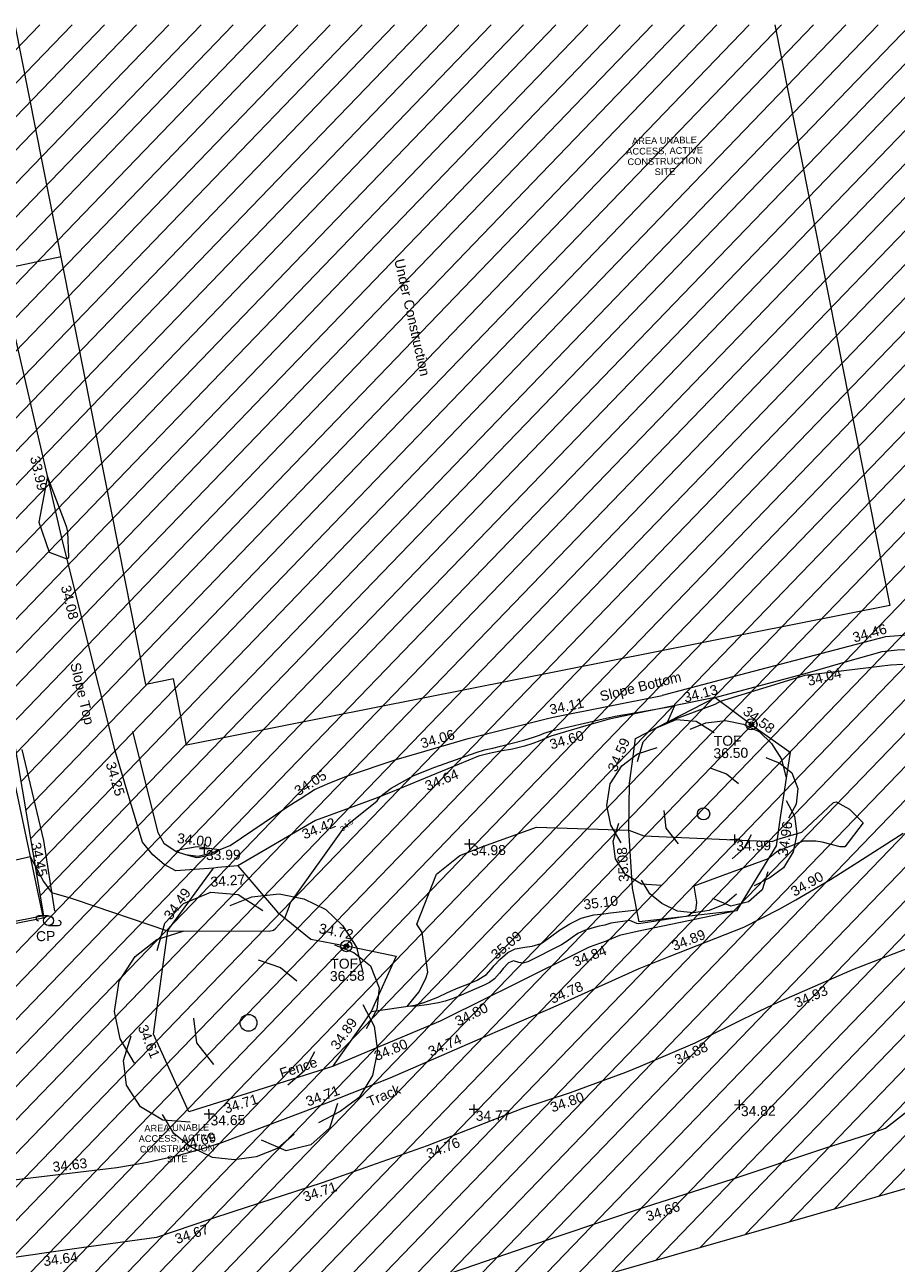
# Model space of a CAD drawing. Header units: millimetres. Extents: x -287732 to 520720, y -88450 to 287754.
# Tile 377 of 383: x 356942 to 389799, y 235349 to 282016. Entities that reach past the tile are written whole.
import ezdxf

# ---------------------------------------------------------------- set-up
doc = ezdxf.new("R2010")
doc.units = ezdxf.units.MM
doc.linetypes.add('IMPORT-HIDDEN2 _3_', pattern=[4762.5, 3175, -1587.5])
doc.linetypes.add('IMPORT-UG_ELEC_STREET LIGHTING_QLB2 _2_', pattern=[2700, 1500, -300.0000000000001, 0, -250, 150, -300.0000000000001, 0, -200])
for name, color, linetype, lineweight, true_color in [('00__TOPO__TOP_OF_FENCE_SYMBOL', 7, 'Continuous', 9, 0x666666), ('00_TOPO_FENCE', 7, 'Continuous', 9, 0x3f7f4f), ('00_TOPO_FURN_POLE_CAMERA', 7, 'Continuous', 9, 0x666666), ('00_TOPO_TREE', 7, 'Continuous', 9, 0x666666), ('00_UAV_FENCE', 7, 'Continuous', 9, 0x264c2f), ('00_UAV_FORM_LINES', 7, 'Continuous', 9, 0x666666), ('00_UAV_FURN_POLE_CAMERA', 7, 'Continuous', 9, 0x5200a5), ('00_UAV_LEVEL_SPOT', 7, 'Continuous', 9, 0x666666), ('00_UAV_SLOPE_BOTTOM', 30, 'Continuous', 9, 0xff7f00), ('00_UAV_SLOPE_TOP', 40, 'Continuous', 9, 0xffbf00), ('00_UAV_TOP_OF_FENCE', 6, 'Continuous', 9, 0xff00ff), ('00_UAV_TRACK', 7, 'Continuous', 9, 0x666666), ('01_DTM_CONTOUR_MJR', 7, 'Continuous', 9, 0x7f3f00), ('01_DTM_CONTOUR_MNR', 7, 'Continuous', 9, 0xa5a552), ('01_DTM_CONTOUR_MNR_LABELS', 7, 'Continuous', 9, 0xa5a552), ('12333-PUM-2D-U-0001-C01 - Rev2_REVIT IMPORT_dwg', 7, 'Continuous', 9, 0x767676), ('PUM-CHAMBER EXTENTS', 6, 'IMPORT-HIDDEN2 _3_', 9, 0xff00ff), ('PUM-UNABLE TO SURVEY', 190, 'Continuous', 9, 0x7f00ff)]:
    doc.layers.add(name, color=color, linetype=linetype, lineweight=lineweight, true_color=true_color)
doc.layers.add('00_UAV_BUILDING_UNDER_CONSTRUCTION', color=7, linetype='Continuous', lineweight=9)
doc.styles.add('Arial_1', font='arial.ttf', dxfattribs={"height": 250})
doc.styles.add('Swis721 Lt BT_1', font='swissl.ttf', dxfattribs={"height": 200})
doc.styles.add('Swis721 Lt BT_2', font='swissl.ttf', dxfattribs={"height": 375})

# ---------------------------------------------------------------- blocks, each defined once
blk = doc.blocks.new('12333-PUM-2D-U-0001-C01 - Rev2_REVIT IMPORT_dwg_CONIFEROUS_TREE-2077251-Site Location Plan Proposed')
at = {"layer": '00_TOPO_TREE', "color": 254, "true_color": 0xcccccc, "flags": 128}
for points in [[(-1889.403682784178, 1545.875740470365), (-1717.639711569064, 2118.422311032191), (-1316.857112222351, 2519.204910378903), (-744.3105416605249, 2748.223538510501), (-171.763971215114, 2690.968881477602), (343.5279423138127, 2347.440939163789)], [(-343.5279423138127, 2461.950253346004), (114.5093140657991, 2633.714224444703), (687.0558846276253, 2690.968881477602), (1202.347798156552, 2576.459567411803), (1660.385054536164, 2347.440939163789), (2003.912996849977, 2003.912996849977), (2290.18628213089, 1545.875740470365), (2404.695596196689, 1030.583826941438)], [(-2404.695596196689, -801.5651986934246), (-2690.968881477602, -286.2732852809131), (-2805.478195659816, 286.2732852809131), (-2690.968881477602, 916.0745128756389), (-2347.440939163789, 1431.36642628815), (-1889.403682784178, 1774.894368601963), (-1316.857112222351, 1946.658339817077)], [(1832.149025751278, 1603.130397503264), (2232.93162509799, 1431.36642628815), (2576.459567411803, 1145.093141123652), (2748.223538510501, 687.0558846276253), (2690.968881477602, 229.0186282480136), (2461.950253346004, -171.763971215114)], [(229.0186282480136, 1316.857112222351), (687.0558846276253, 1145.093141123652), (1030.583826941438, 858.8198558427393)], [(2404.695596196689, 343.5279423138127), (2633.714224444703, -114.5093140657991), (2690.968881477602, -629.8012275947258), (2576.459567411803, -1145.093141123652), (2290.18628213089, -1603.130397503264), (1889.403682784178, -1889.403682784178), (1431.36642628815, -2118.422311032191)], [(-744.3105416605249, -858.8198558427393), (-1087.838483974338, -400.7825993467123), (-1145.093141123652, 114.5093140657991)], [(-1259.602455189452, -2061.167653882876), (-1832.149025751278, -2003.912996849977), (-2290.18628213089, -1717.639711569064), (-2576.459567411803, -1259.602455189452), (-2633.714224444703, -744.3105416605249), (-2461.950253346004, -229.0186282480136)], [(1374.111769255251, -629.8012275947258), (1145.093141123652, -1030.583826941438), (801.5651986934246, -1316.857112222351)], [(1832.149025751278, -1717.639711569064), (1660.385054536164, -2232.93162509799), (1259.602455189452, -2576.459567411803), (744.3105416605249, -2690.968881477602), (229.0186282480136, -2461.950253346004)], [(916.0745128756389, -2347.440939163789), (572.5465705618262, -2633.714224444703), (114.5093140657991, -2805.478195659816), (-343.5279423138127, -2862.732852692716), (-801.5651986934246, -2805.478195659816), (-1259.602455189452, -2576.459567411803), (-1603.130397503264, -2290.18628213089), (-1832.149025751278, -1889.403682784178)]]:
    blk.add_lwpolyline(points, dxfattribs=at)
at = {"layer": '00_TOPO_TREE', "color": 254, "true_color": 0xcccccc}
blk.add_circle((0, 0), 176.6246020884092, dxfattribs=at)
blk = doc.blocks.new('12333-PUM-2D-U-0001-C01 - Rev2_REVIT IMPORT_dwg_MSL_cctvPole_SYM-2077583-Site Location Plan Proposed')
at = {"layer": '00_TOPO_FURN_POLE_CAMERA', "color": 254, "true_color": 0xcccccc}
for p, q in [((0, 500.1082586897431), (-1000.216517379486, 500.1082586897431)), ((0, -500.1082586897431), (1000.21651737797, -500.1082586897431))]:
    blk.add_line(p, q, dxfattribs=at)
blk.add_circle((0, 0), 500.1082586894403, dxfattribs=at)
for centre, radius, start, end in [((-1000.216517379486, 250.0541293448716), 250.0541293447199, 89.99999999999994, 269.9999999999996), ((1000.21651737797, -250.0541293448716), 250.0541293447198, 269.9999999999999, 89.99999999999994)]:
    blk.add_arc(centre, radius, start, end, dxfattribs=at)
blk = doc.blocks.new('12333-PUM-2D-U-0001-C01 - Rev2_REVIT IMPORT_dwg_MSL_Node_LineworkTOF-2077248-Site Location Plan Proposed')
at = {"layer": '00__TOPO__TOP_OF_FENCE_SYMBOL', "color": 254, "true_color": 0xcccccc, "flags": 128}
for points in [[(165.3591892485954, 165.3591892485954), (0, 0), (-165.3591892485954, 165.3591892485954)], [(165.3591892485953, -165.3591892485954), (0, 0), (-165.3591892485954, -165.3591892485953)]]:
    blk.add_lwpolyline(points, dxfattribs=at)
at = {"layer": '00__TOPO__TOP_OF_FENCE_SYMBOL', "color": 254, "true_color": 0xcccccc}
for radius in [562.5594001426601, 233.853208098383]:
    blk.add_circle((0, 0), radius, dxfattribs=at)
blk = doc.blocks.new('12333-PUM-2D-U-0001-C01 - Rev2_REVIT IMPORT_dwg_UAV-2077255-Site Location Plan Proposed')
at = {"layer": '00_UAV_LEVEL_SPOT', "color": 254, "true_color": 0xcccccc, "flags": 128}
for points in [[(0, -500.0000000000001), (0, 0), (-500.0000000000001, 0)], [(500.0000000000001, 0), (0, 0), (0, 500.0000000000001)]]:
    blk.add_lwpolyline(points, dxfattribs=at)
blk = doc.blocks.new('12333-PUM-2D-U-0001-C01 - Rev2_REVIT IMPORT_dwg_MGS62954_T2_Galway_ITM_3d_Rev1-2077680-Site Location Plan Proposed')
at = {"layer": '00_TOPO_FENCE', "color": 254, "true_color": 0xcccccc, "flags": 128}
blk.add_lwpolyline([(534260315.45191, 725777925.5382607), (534263371.8823286, 725778877.5630773), (534266101.5531028, 725779715.6278694), (534268210.3965186, 725780397.2926203), (534271122.7142047, 725781339.5459033), (534273788.3399823, 725782165.578988), (534276798.8207607, 725783169.6572479), (534279514.0080751, 725784024.3359522), (534283074.164738, 725785174.5487269), (534286393.9137111, 725786227.1373384), (534289679.3449411, 725787210.3340458), (534293186.4064785, 725788311.2035806), (534294816.219094, 725788807.2742302), (534295495.1616126, 725789034.2959155), (534295830.8497308, 725789291.8642383), (534297217.8645351, 725790329.9378955), (534297832.2971241, 725791200.6617758), (534298876.846711, 725792709.6810789), (534299908.2229397, 725794197.8288555), (534300279.2705071, 725794700.0248502), (534301684.4236245, 725794963.8720913)], dxfattribs=at)
at = {"layer": '00_UAV_BUILDING_UNDER_CONSTRUCTION', "color": 254, "true_color": 0xcccccc, "flags": 128}
blk.add_lwpolyline([(534292043.0622367, 725830672.463737), (534295998.6740963, 725808714.3657684), (534269394.7074885, 725803921.8301865), (534268943.9164782, 725806424.2276704), (534267900.4135952, 725806236.2472548), (534263408.3448763, 725831172.2845877)], dxfattribs=at)
at = {"layer": '00_UAV_FENCE', "color": 254, "true_color": 0xcccccc, "flags": 128}
for points in [[(534244709.7856248, 725831498.6691536), (534244973.6655179, 725830132.9749702), (534245179.7750002, 725829066.2680001), (534245903.7432877, 725825221.3338859), (534246086.7750002, 725824249.2680002), (534246776.7054647, 725820299.0620122), (534247406.5835001, 725816692.6870002), (534248723.6484554, 725816930.429318), (534252198.5835002, 725817557.6870003), (534253641.6945826, 725817830.206652), (534258554.8414675, 725818758.0140083), (534259744.5835001, 725818982.6870002), (534260478.904033, 725815265.3136803), (534261220.5835001, 725811510.687), (534261433.4500644, 725810357.3718083), (534262340.9640175, 725805440.4435323), (534262452.5835001, 725804835.6870003), (534263288.5879979, 725800537.9091487), (534263879.5835001, 725797499.6870003), (534262010.4292553, 725797158.6120657), (534259177.5835001, 725796641.6870002)], [(534271253.7320001, 725799333.0710002), (534272717.7320001, 725797566.0710002), (534273954.732, 725796530.0710001), (534274999.7890692, 725796311.8287985), (534275539.732, 725796199.0710002), (534277159.732, 725795829.0710001), (534276183.0725, 725793763.2185), (534275889.7675157, 725793362.2048627), (534274688.0724999, 725791719.2185001), (534271849.5750013, 725790874.5580412), (534269238.5810001, 725790097.5964999), (534268336.7126679, 725792185.4640967), (534267962.581, 725793051.5965002), (534268562.5810001, 725796936.5965002), (534268637.0263307, 725797035.2853026), (534270324.3750001, 725799272.1270001)]]:
    blk.add_lwpolyline(points, dxfattribs=at)
blk.add_lwpolyline([(534290018.7320002, 725797310.071), (534286336.0725001, 725796962.2185), (534286115.0725001, 725798238.2185001), (534286114.8610072, 725798242.7111832), (534286012.0725, 725800426.2185003), (534286066.0725, 725802194.2185001), (534286219.4088728, 725803195.6595387), (534286324.0725002, 725803879.2185), (534289355.732, 725805367.0710001), (534290084.2013274, 725804805.5989784), (534290969.7320002, 725804123.0710002), (534292142.7320001, 725803257.0710002), (534291742.6615806, 725800884.2627711), (534291548.7320001, 725799734.0710001)], close=True, dxfattribs=at)
at = {"layer": '00_UAV_FORM_LINES', "color": 254, "true_color": 0xcccccc, "flags": 128}
blk.add_lwpolyline([(534263183.5835001, 725803857.6870002), (534263941.5835001, 725800419.6870003), (534264310.5835002, 725797752.6870003)], dxfattribs=at)
at = {"layer": '00_UAV_SLOPE_BOTTOM', "color": 254, "true_color": 0xcccccc, "flags": 128}
for points in [[(534297789.732, 725813197.071), (534298233.7320001, 725809719.0710001), (534298279.732, 725809240.0710002), (534298622.7320001, 725808569.0710002), (534298723.1470793, 725808331.316911), (534298845.7320001, 725808041.0710001), (534298792.7320001, 725807844.0710001), (534298497.7320001, 725807666.071), (534297798.7320001, 725807656.0710001), (534295810.7320001, 725807545.0710001), (534294406.8653284, 725807201.3757837), (534289551.0362566, 725806012.5697119), (534287352.0724999, 725805474.2185)], [(534267363.0725001, 725804473.2185), (534268254.0725, 725800644.2185001), (534268473.0725001, 725800241.2185), (534268929.0725001, 725799919.2185001), (534268973.775679, 725799904.9034371), (534269285.0725001, 725799805.2185), (534269759.0725, 725799723.2185001), (534270296.0725, 725799858.2185), (534270977.0724999, 725800103.2185001), (534273131.0725001, 725801518.2185001), (534273417.3278922, 725801686.83469), (534273642.0725, 725801819.2185001), (534274192.0725, 725802163.2185), (534274776.0725, 725802405.2185001), (534275441.0725, 725802652.2185), (534277286.0725, 725803236.2185001), (534278069.6884303, 725803452.7553056), (534280011.0725001, 725803989.2185), (534282919.3118084, 725804663.5405716), (534283237.0724999, 725804737.2185003), (534287352.0724999, 725805474.2185)], [(534290018.7320002, 725797310.071), (534286261.0725001, 725796599.2185), (534285596.0725001, 725796465.2185003), (534285137.1513802, 725796283.971443), (534285082.0725001, 725796262.2185001), (534284437.0725002, 725796044.2185001), (534281406.0725, 725794606.2185), (534280588.8028086, 725794217.9145186), (534278773.0725001, 725793355.2185001), (534275998.2095267, 725792243.9147488), (534274688.0724999, 725791719.2185001)]]:
    blk.add_lwpolyline(points, dxfattribs=at)
at = {"layer": '00_UAV_SLOPE_TOP', "color": 254, "true_color": 0xcccccc, "flags": 128}
for points in [[(534266697.0725001, 725803756.2185), (534265565.616909, 725808623.5595282), (534264813.5835, 725811858.687), (534264464.6039398, 725813498.536839), (534263423.9297429, 725818388.6496378), (534263039.5835, 725820194.687), (534262637.3855002, 725822407.5819999)], [(534289355.732, 725805367.0710001), (534292850.732, 725806238.0710001), (534294201.4932753, 725806597.9558064), (534295680.7320001, 725806992.0710001), (534296242.7320001, 725807045.0710001), (534296838.732, 725807051.0710002), (534297305.7320001, 725807017.0710002), (534297885.732, 725806923.0710001), (534298365.732, 725806846.0710001), (534298791.7320001, 725806818.0710001), (534299100.732, 725806953.0710002), (534299102.006458, 725806954.5275236), (534299226.7320001, 725807097.071), (534299327.7320001, 725807470.0710001), (534299301.732, 725807946.0710002), (534299105.732, 725808512.0710003), (534299011.7320001, 725808814.0710001), (534298818.7320001, 725809399.0710001), (534298638.7320002, 725810064.0710002), (534298445.7805055, 725811765.3453877), (534298299.732, 725813053.0710001)], [(534289355.732, 725805367.0710001), (534286794.0725, 725804891.2185), (534285338.0725, 725804625.2185), (534284459.2401424, 725804381.5187254), (534283131.0725001, 725804013.2185), (534282712.0725001, 725803854.2185001), (534282455.0724999, 725803749.2185), (534282135.0725, 725803653.2185), (534281674.0725001, 725803551.2185003), (534281218.0725001, 725803487.2185001), (534280798.0724999, 725803405.2185), (534280389.0725, 725803309.2185001), (534279664.7181935, 725803026.1969244), (534278147.0725, 725802433.2185001), (534277052.0725002, 725801999.2185), (534276446.0725, 725801776.2185), (534275000.0863081, 725801271.0254633), (534274202.0725001, 725800992.2185001), (534271253.7320001, 725799333.0710002), (534270489.0552081, 725799282.9261554), (534270324.3750001, 725799272.1270001), (534268909.0725, 725799194.2185001), (534268473.0725001, 725799433.2185001), (534268057.0725002, 725799814.2185001), (534267670.0725001, 725800289.2185), (534267199.1436222, 725801967.2353758), (534266697.0725001, 725803756.2185)], [(534276183.0725, 725793763.2185), (534277839.0725001, 725793971.2185001), (534278210.0724999, 725794081.2185001), (534278704.0725002, 725794255.2185), (534279068.0724999, 725794430.2185), (534279480.0725, 725794600.2185003), (534279837.0725001, 725794728.2185), (534280197.0725001, 725794872.2185001), (534280550.0725001, 725795081.2185001), (534280808.6225731, 725795366.8892103), (534280836.0725001, 725795397.2185001), (534281064.0725001, 725795641.2185), (534281374.0724999, 725795889.2185003), (534281652.0725001, 725796028.2185), (534282017.0725001, 725796090.2185001), (534282295.0725001, 725796116.2185001), (534282633.0725002, 725796215.2185001), (534282990.0725001, 725796456.2185001), (534283331.0725001, 725796700.2185), (534283720.0725, 725796937.2185001), (534284152.0725001, 725797136.2185), (534284639.0725, 725797262.2185001), (534285015.0725, 725797290.2185001), (534285263.3308752, 725797316.3510078), (534286256.6284837, 725797420.908839)]]:
    blk.add_lwpolyline(points, dxfattribs=at)
at = {"layer": '00_UAV_TRACK', "color": 254, "true_color": 0xcccccc, "flags": 128}
for points in [[(534297093.0210002, 725796024.4535004), (534294355.2063727, 725795018.2089075), (534294231.0210001, 725794969.4535), (534293426.7732614, 725794633.1951927), (534291539.8956476, 725793844.2862009), (534290822.0210003, 725793521.4535003), (534288862.7929611, 725792594.6520725), (534288355.0210001, 725792354.4535002), (534286286.6416376, 725791508.3518404), (534285732.0210001, 725791298.4535003), (534284211.7133172, 725790768.7010204), (534283621.721764, 725790563.1179715), (534281824.0210001, 725790013.4535003), (534279485.6086581, 725789143.1664109), (534278202.021, 725788665.4535002), (534274757.2256218, 725787520.0720134), (534274220.0210001, 725787341.4535002), (534270831.021, 725786308.4535004), (534269981.9259839, 725786039.3285748), (534267941.0210001, 725785392.4535003), (534265103.5852935, 725785043.8023376), (534261846.5810001, 725784643.5965002)], [(534261223.5810002, 725787514.5965003), (534263851.028079, 725787781.3373251), (534266483.5810003, 725788048.5965), (534267450.9387689, 725788193.8791951), (534267708.5810001, 725788239.5965), (534268666.865986, 725788436.0093312), (534268797.5070499, 725788468.5408419), (534269616.0854773, 725788672.3786852), (534270466.5810001, 725788920.5965), (534273545.2192754, 725790023.3692157), (534274447.5810003, 725790346.5965002), (534276849.0210001, 725791245.4535003), (534278213.1759572, 725791812.0786806), (534280376.0210001, 725792710.4535004), (534282834.2687082, 725793720.9427749), (534283468.0210001, 725793981.4535), (534286307.0210003, 725795211.4535002), (534287449.0928102, 725795639.4789029), (534290280.0210001, 725796700.4535002), (534291647.2582093, 725797363.754929), (534292051.6368057, 725797575.3925153), (534292260.0210001, 725797684.4535), (534293584.3157694, 725798429.805588), (534294483.021, 725798978.4535002), (534296347.5888431, 725800130.4807729)]]:
    blk.add_lwpolyline(points, dxfattribs=at)
at = {"layer": '01_DTM_CONTOUR_MJR', "color": 254, "true_color": 0xcccccc, "flags": 128}
blk.add_lwpolyline([(534294847.443832, 725800540.9624273), (534294141.2500001, 725799657.5000002), (534293970.8217298, 725799655.6403972), (534293286.0188543, 725799851.2835388), (534293059.3423368, 725799893.2275715), (534292570.0000001, 725799900), (534291619.3270549, 725799529.8303345), (534291559.8404903, 725799496.7803844), (534291240, 725799250), (534288426.7889571, 725798277.163379), (534288514.2293621, 725797669.0683829), (534288469.8925008, 725797355.3488897), (534288180.0000002, 725797140.0000001), (534286323.9944869, 725796887.975191), (534286245.3204192, 725796897.3067642), (534285984.5619336, 725797023.5361166), (534285275.2160149, 725796929.1773582), (534285044.6992482, 725796865.9962407), (534284833.0697023, 725796821.2052224), (534284557.3928882, 725796756.0966172), (534284273.2406409, 725796672.5355003), (534284023.2596349, 725796560.9254564), (534283798.459576, 725796421.4564685), (534283615.8922126, 725796278.7070833), (534283401.5437789, 725796143.2718894), (534282111.4047915, 725795535.624356), (534281925.5531533, 725795484.7025409), (534281781.2747847, 725795510.7978383), (534281572.9855357, 725795574.331085), (534281382.1993907, 725795499.6194973), (534281178.0963473, 725795292.4593209), (534281043.5276499, 725795117.9178187), (534280853.2389779, 725794914.2763726), (534280652.3006237, 725794772.8114365), (534280461.3580833, 725794682.5076625), (534279491.0455435, 725794283.2078452), (534279239.834489, 725794180.5560087), (534278977.4120603, 725794099.7696819), (534278716.5923734, 725794046.6694841), (534278287.0737605, 725793980.9051652), (534277889.6085165, 725793937.4610808), (534277540.0000001, 725793930.0000002), (534277760.5912985, 725794187.2061541), (534277983.5645933, 725794457.3923445), (534278173.5674267, 725794796.6877534), (534278279.2469239, 725795009.6095847), (534278335.6898279, 725795206.6816862), (534278149.9976887, 725796707.7299095), (534277960.0000001, 725797020.0000001), (534278727.1612477, 725798887.8331707), (534279625.4365712, 725799576.6839173), (534280500.1050354, 725799904.969248), (534282528.5343718, 725800601.0705407), (534286010.0000001, 725800430.0000001), (534286573.1723269, 725800197.1068393), (534291405.994468, 725799909.3862017), (534291590, 725799970.0000001), (534292527.5204769, 725800231.933018), (534293738.5102512, 725801326.4726305), (534293850, 725801360.0000001), (534294340.2178091, 725801065.1409354)], close=True, dxfattribs=at)
at = {"layer": '01_DTM_CONTOUR_MNR', "color": 254, "true_color": 0xcccccc, "flags": 128}
for points in [[(534262720.0000002, 725821970.0000002), (534264987.6760576, 725822405.2189523)], [(534262282.3709167, 725799579.79642), (534263430.0000003, 725799830.0000001), (534263908.2058974, 725798872.6870024), (534264210.0000002, 725798450.0000005), (534264950.0543658, 725798233.8506219), (534265095.9356723, 725798181.7406628), (534268560.0000002, 725796940.0000002), (534272386.2531017, 725796853.3222474), (534272553.9296119, 725796896.1805345), (534272638.7076025, 725796960.3070178), (534272990.0000001, 725797340.0000004), (534273159.8544602, 725797756.7452272), (534273200.0000001, 725797900.0000002), (534275292.5039287, 725800731.1128132), (534275381.798398, 725800799.8301035), (534276544.224629, 725801694.3847282), (534276650.0000001, 725801850.0000001), (534277081.2828851, 725802161.6282395), (534277944.0515596, 725802623.9746941), (534278739.8936171, 725802924.7494854), (534280311.1632124, 725803451.0763572), (534280620.4563985, 725803541.8168217), (534280937.8996767, 725803606.5703819), (534281224.4911811, 725803668.0866752), (534282107.2293908, 725803881.403169), (534282479.8649583, 725803986.775277), (534282706.8352461, 725804063.2908894), (534282877.6576673, 725804131.5383469), (534283162.2084642, 725804223.7470803), (534285111.6645617, 725804641.9604279), (534285571.9808789, 725804726.9472334), (534286824.3522083, 725804925.579073), (534287820.0000002, 725805080.0000002), (534287540.0000002, 725804480), (534289347.9849559, 725805115.8356006), (534289550.0000001, 725805220.0000004), (534292764.9795788, 725806144.125908), (534292830.1564854, 725806156.7131352), (534292922.8415817, 725806161.5909091), (534292975.3048127, 725806165.339216), (534295572.4221368, 725806444.605251), (534295987.8590511, 725806479.499267), (534296446.0722504, 725806495.0326045)]]:
    blk.add_lwpolyline(points, dxfattribs=at)
for points in [[(534263970.1569234, 725812418.331431), (534264342.159638, 725811283.4880581), (534265010.0000001, 725811020), (534265080.3948324, 725811076.385172), (534265058.7907325, 725812035.9404075), (534265022.5969011, 725812195.9555968), (534264979.6692763, 725812337.5875924), (534264330.0000001, 725814130.0000001)], [(534270379.2137393, 725799815.8070719), (534270560.0000002, 725799950.0000002), (534269728.4743737, 725800077.4585311), (534269071.7134545, 725799984.2094547), (534268930.0000002, 725799920.0000001), (534269280.6696429, 725799794.7767857), (534269699.6781517, 725799682.3875536), (534269803.4924537, 725799685.0507071), (534270302.3482134, 725799790.7277073)]]:
    blk.add_lwpolyline(points, close=True, dxfattribs=at)
for name, p, xscale, yscale, zscale in [('12333-PUM-2D-U-0001-C01 - Rev2_REVIT IMPORT_dwg_CONIFEROUS_TREE-2077251-Site Location Plan Proposed', (534288839.7320001, 725800993.0710002), 1.3, 1.3, 1.3), ('12333-PUM-2D-U-0001-C01 - Rev2_REVIT IMPORT_dwg_MSL_Node_LineworkTOF-2077248-Site Location Plan Proposed', (534290705.3191757, 725804333.3984901), 0.375, 0.375, 0.375), ('12333-PUM-2D-U-0001-C01 - Rev2_REVIT IMPORT_dwg_UAV-2077255-Site Location Plan Proposed', (534270000.0000001, 725800000.0000001), 0.375, 0.375, 0.375), ('12333-PUM-2D-U-0001-C01 - Rev2_REVIT IMPORT_dwg_UAV-2077255-Site Location Plan Proposed', (534280000, 725800000.0000001), 0.375, 0.375, 0.375), ('12333-PUM-2D-U-0001-C01 - Rev2_REVIT IMPORT_dwg_UAV-2077255-Site Location Plan Proposed', (534290000, 725800000.0000001), 0.375, 0.375, 0.375), ('12333-PUM-2D-U-0001-C01 - Rev2_REVIT IMPORT_dwg_CONIFEROUS_TREE-2077251-Site Location Plan Proposed', (534271546.7320001, 725793416.071), 1.8, 1.8, 1.8), ('12333-PUM-2D-U-0001-C01 - Rev2_REVIT IMPORT_dwg_MSL_cctvPole_SYM-2077583-Site Location Plan Proposed', (534264077.0725001, 725797397.2185), 0.375, 0.375, 0.375), ('12333-PUM-2D-U-0001-C01 - Rev2_REVIT IMPORT_dwg_MSL_Node_LineworkTOF-2077248-Site Location Plan Proposed', (534275286.4605874, 725796240.5987122), 0.375, 0.375, 0.375), ('12333-PUM-2D-U-0001-C01 - Rev2_REVIT IMPORT_dwg_UAV-2077255-Site Location Plan Proposed', (534270000.0000001, 725790000), 0.375, 0.375, 0.375), ('12333-PUM-2D-U-0001-C01 - Rev2_REVIT IMPORT_dwg_UAV-2077255-Site Location Plan Proposed', (534280000, 725790000), 0.375, 0.375, 0.375), ('12333-PUM-2D-U-0001-C01 - Rev2_REVIT IMPORT_dwg_UAV-2077255-Site Location Plan Proposed', (534290000, 725790000), 0.375, 0.375, 0.375)]:
    blk.add_blockref(name, p, dxfattribs=dict(xscale=xscale, yscale=yscale, zscale=zscale))
at = {"layer": '00_TOPO_FENCE', "color": 251, "true_color": 0x666666, "insert": (534286364.7709038, 725786026.6917014), "char_height": 375, "width": 1495.902363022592, "attachment_point": 1, "rotation": 17.415457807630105, "line_spacing_factor": 1.005061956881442, "style": 'Swis721 Lt BT_2'}
blk.add_mtext('34.66', dxfattribs=at)
at = {"layer": '00_UAV_BUILDING_UNDER_CONSTRUCTION', "color": 251, "true_color": 0x666666, "insert": (534277908.2250885, 725822132.7228281), "char_height": 375, "width": 5271.274993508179, "attachment_point": 1, "rotation": 281.70756843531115, "line_spacing_factor": 1.005061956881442, "style": 'Swis721 Lt BT_2'}
blk.add_mtext('Under Construction', dxfattribs=at)
at = {"layer": '00_UAV_FENCE', "color": 251, "true_color": 0x666666, "char_height": 375, "attachment_point": 1, "line_spacing_factor": 1.005061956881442, "style": 'Swis721 Lt BT_2'}
for s, insert, width, rotation in [('34.58', (534290584.533804, 725805045.2232206), 1495.902363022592, 322.37654996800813), ('34.59', (534285233.610127, 725802757.518492), 1495.902363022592, 65.19832642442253), ('34.96', (534291601.4495196, 725799388.7075943), 1495.902363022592, 80.42958262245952), ('34.45', (534263822.4414251, 725800387.0685625), 1495.902363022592, 281.0077217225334), ('35.08', (534285608.4234959, 725798469.1475136), 1495.902363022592, 92.69520647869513), ('34.49', (534268392.222912, 725797533.1041963), 1495.902363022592, 52.971133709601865), ('34.72', (534274310.99665, 725797124.4430441), 1495.902363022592, 347.7260434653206), ('34.89', (534274593.9413811, 725792524.7287966), 1495.902363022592, 53.81792639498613), ('34.61', (534267714.3725865, 725793458.3826847), 1495.902363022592, 291.62598998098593), ('Fence', (534272648.955788, 725791657.4672829), 1681.10932225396, 17.373175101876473), ('34.71', (534270526.631801, 725790367.2720793), 1495.902363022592, 16.57158857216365)]:
    blk.add_mtext(s, dxfattribs=dict(at, insert=insert, width=width, rotation=rotation))
at = {"layer": '00_UAV_FURN_POLE_CAMERA', "color": 251, "true_color": 0x666666, "insert": (534263594.7926552, 725797005.5525048), "char_height": 375, "width": 816.8101791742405, "attachment_point": 1, "line_spacing_factor": 1.005061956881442, "style": 'Swis721 Lt BT_2'}
blk.add_mtext('CP', dxfattribs=at)
at = {"layer": '00_UAV_LEVEL_SPOT', "char_height": 375, "width": 1495.902363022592, "attachment_point": 1, "line_spacing_factor": 1.005061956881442, "style": 'Swis721 Lt BT_2'}
for s, insert in [('33.99', (534270051.8765643, 725799949.1441548)), ('34.98', (534280051.8765643, 725799949.1441548)), ('34.99', (534290051.8765643, 725799949.1441548)), ('34.65', (534270051.8765643, 725789949.1441547)), ('34.77', (534280051.8765643, 725789949.1441547)), ('34.82', (534290051.8765643, 725789949.1441547))]:
    blk.add_mtext(s, dxfattribs=dict(at, insert=insert))
at = {"layer": '00_UAV_SLOPE_BOTTOM', "color": 251, "true_color": 0x666666, "char_height": 375, "attachment_point": 1, "line_spacing_factor": 1.005061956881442, "style": 'Swis721 Lt BT_2'}
for s, insert, width, rotation in [('Slope Bottom', (534284971.5038111, 725805659.1110538), 3685.143599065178, 13.000525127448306), ('34.04', (534292800.6590993, 725806098.5239277), 1495.902363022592, 13.756593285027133), ('34.13', (534288126.3883498, 725805551.6762732), 1495.902363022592, 13.756593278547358), ('34.11', (534283069.2914929, 725805197.6364983), 1495.902363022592, 11.100096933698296), ('34.06', (534278178.7540496, 725803996.6827414), 1495.902363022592, 15.447087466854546), ('34.05', (534273378.756878, 725802240.2465091), 1495.902363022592, 30.772273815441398), ('34.00', (534269007.5321433, 725800615.413997), 1495.902363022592, 352.08274025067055), ('34.84', (534283772.8948894, 725795655.2272894), 1495.902363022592, 20.586427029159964), ('34.80', (534279282.2928932, 725793476.6002641), 1495.902363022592, 25.4134881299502), ('34.80', (534276216.4334205, 725792238.2575175), 1495.902363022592, 21.825587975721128)]:
    blk.add_mtext(s, dxfattribs=dict(at, insert=insert, width=width, rotation=rotation))
at = {"layer": '00_UAV_SLOPE_TOP', "color": 251, "true_color": 0x666666, "char_height": 375, "attachment_point": 1, "line_spacing_factor": 1.005061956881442, "style": 'Swis721 Lt BT_2'}
for s, insert, width, rotation in [('33.99', (534264046.8753411, 725814938.284405), 1495.902363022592, 282.0139966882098), ('34.08', (534265120.782625, 725810056.2279725), 1495.902363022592, 283.0864858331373), ('34.46', (534294536.6469584, 725807704.3218838), 1495.902363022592, 14.918815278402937), ('Slope Top', (534265427.9197924, 725807136.6898617), 2763.857699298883, 282.43181792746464), ('34.60', (534283044.7368568, 725803875.745467), 1495.902363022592, 15.498667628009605), ('34.25', (534266690.778089, 725803375.6418885), 1495.902363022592, 285.67656778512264), ('34.64', (534278309.0535018, 725802379.0498179), 1495.902363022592, 21.341709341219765), ('34.42', (534273641.9062572, 725800638.2269847), 1495.902363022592, 20.813896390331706), ('34.27', (534270194.5636839, 725798937.5453322), 1495.902363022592, 3.250014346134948), ('35.10', (534284232.7203752, 725797835.0307864), 1495.902363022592, 6.009016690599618), ('35.09', (534280690.6872052, 725795908.9626497), 1495.902363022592, 39.05958209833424)]:
    blk.add_mtext(s, dxfattribs=dict(at, insert=insert, width=width, rotation=rotation))
at = {"layer": '00_UAV_TOP_OF_FENCE', "color": 251, "true_color": 0x666666, "char_height": 375, "attachment_point": 1, "line_spacing_factor": 1.005061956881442, "style": 'Swis721 Lt BT_2'}
for s, insert, width in [('TOF', (534289272.890117, 725803915.9450696), 1163.479615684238), ('36.50', (534289250.4664753, 725803452.5683647), 1495.902363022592), ('TOF', (534274669.9810213, 725795769.585365), 1163.479615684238), ('36.58', (534274647.5573796, 725795306.2086601), 1495.902363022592)]:
    blk.add_mtext(s, dxfattribs=dict(at, insert=insert, width=width))
at = {"layer": '00_UAV_TRACK', "char_height": 375, "attachment_point": 1, "line_spacing_factor": 1.005061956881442, "style": 'Swis721 Lt BT_2'}
for s, insert, width, rotation in [('34.90', (534292030.5734485, 725798129.7468239), 1495.902363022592, 28.961365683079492), ('34.89', (534287509.3948686, 725796190.9460608), 1495.902363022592, 20.544981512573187), ('34.78', (534282873.9336504, 725794274.2772639), 1495.902363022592, 22.6852429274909), ('34.93', (534292090.9768993, 725793956.6654449), 1495.902363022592, 22.689945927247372), ('34.74', (534278254.0851572, 725792365.3225708), 1495.902363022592, 22.5563940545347), ('34.88', (534287539.9033723, 725791887.2769624), 1495.902363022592, 23.97154833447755), ('34.71', (534273613.2501842, 725790573.9363416), 1495.902363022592, 19.741334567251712), ('Track', (534275918.1053116, 725790520.4849262), 1486.404570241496, 22.172194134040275), ('34.80', (534282824.2825047, 725790192.8966042), 1495.902363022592, 18.382070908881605), ('34.69', (534268917.0570132, 725789010.2604841), 1495.902363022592, 14.340484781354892), ('34.76', (534278119.6411763, 725788518.0592421), 1495.902363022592, 20.41376040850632), ('34.63', (534264049.7305789, 725788299.2848912), 1495.902363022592, 5.796859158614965), ('34.71', (534273445.153535, 725786985.2967346), 1495.902363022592, 17.767000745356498), ('34.67', (534268587.7563135, 725785482.6718212), 1495.902363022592, 17.58627308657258), ('34.64', (534263629.8939028, 725784752.4952496), 1495.902363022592, 7.005129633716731)]:
    blk.add_mtext(s, dxfattribs=dict(at, insert=insert, width=width, rotation=rotation))
at = {"layer": '01_DTM_CONTOUR_MNR_LABELS', "color": 251, "true_color": 0x666666, "insert": (534275321.1197366, 725800878.6788012), "char_height": 200, "width": 620.5117196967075, "attachment_point": 2, "rotation": 37.58037603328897, "line_spacing_factor": 1.005061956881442, "style": 'Swis721 Lt BT_1'}
blk.add_mtext('34.5', dxfattribs=at)
blk = doc.blocks.new('12333-PUM-2D-U-0001-C01 - Rev2_REVIT IMPORT_dwg-1620468-Site Location Plan Proposed')
at = {"layer": 'PUM-CHAMBER EXTENTS', "true_color": 0xfff4d4}
h = blk.add_hatch(dxfattribs=at)
h.set_pattern_fill('FP_14', style=0, pattern_type=2)
h.set_pattern_definition([(45, (-533641079.65, -725615854.3560001), (-618.7184335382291, 618.7184335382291), [])])
h.paths.add_polyline_path([(548820.3501529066, 143595.6438214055), (598554.726548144, 155705.0015586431), (665880.3501528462, 173780.643821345), (683590.8699340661, 180379.6662089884), (684126.2921456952, 185226.5029211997), (699646.6566527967, 190872.8378213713), (682994.2837554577, 214259.006618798), (606101.125900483, 215601.1816816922), (611594.7356529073, 198837.6438862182), (620808.8827925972, 194892.6093451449), (622809.8820558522, 181730.4029184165), (546425.3200724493, 167969.8622055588), (546575.8377649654, 166438.0438213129), (546752.1501529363, 166438.0438213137), (546742.8316869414, 165904.1892620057), (546628.8411191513, 165898.6287465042), (546695.6373264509, 165218.8438213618), (546866.450152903, 165218.8438213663), (546857.1396212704, 164685.4438213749), (546748.0496346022, 164685.4438213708), (546816.1401362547, 163992.4868640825), (546980.7501529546, 163999.6438213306), (547018.8501529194, 163466.2438213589), (546868.4915593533, 163459.7064912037), (546935.2364494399, 162780.4438212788), (547056.9501529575, 162780.4438212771), (547056.9501529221, 162323.2438212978), (546980.161284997, 162323.2438212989), (547055.3756635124, 161557.7871773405), (547133.1501528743, 161561.2438213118), (547171.2501528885, 161104.0438213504), (547100.2641136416, 161100.9574718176), (547167.3480998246, 160418.2438213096), (547285.5501528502, 160418.2438213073), (547285.5501528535, 159884.8438213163), (547219.760407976, 159884.8438213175), (547286.6641069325, 159203.9649537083), (547399.8501529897, 159199.0438212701), (547361.7501529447, 158665.6438213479), (547339.5218446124, 158666.0318179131), (547526.6396990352, 156761.7336278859), (547552.2501529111, 156760.643821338), (547555.1797682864, 156471.2813758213), (547638.940920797, 155618.8442227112), (547666.5501529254, 155617.6438213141), (547669.1799035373, 155311.1021300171), (547744.1895742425, 154547.7287972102), (547818.950152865, 154550.8438213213), (547809.6327005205, 154017.0473339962), (547796.3901281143, 154016.4838202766), (547863.8113582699, 153330.3380382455), (547895.150152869, 153331.6438213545), (547933.250152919, 152798.2438212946), (547916.1638860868, 152797.5464226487), (547983.7334397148, 152109.8911528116), (548047.5501528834, 152112.4438213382), (548085.6501528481, 151579.0438213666), (548036.089714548, 151577.0614038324), (548096.0084987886, 150967.2680052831), (548123.7501529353, 150969.4438212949), (548161.8501529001, 150436.0438213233), (548148.3134199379, 150434.9608826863), (548720.0288378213, 144616.6137300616)])
h.paths.add_polyline_path([(507602.6006529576, 195456.4678212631), (521342.9320607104, 197371.1634294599), (539189.5091527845, 196672.9153214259), (560381.472544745, 200828.8192643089), (577694.2496529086, 209009.0883214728), (593948.7272522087, 215813.3025891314), (467151.1844916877, 218026.5619307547), (468398.9507812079, 211588.5258330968), (490993.6907402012, 198483.5081887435), (503467.5815323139, 197676.0129840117), (507337.4300206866, 195598.8028811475)])
at = {"layer": 'PUM-UNABLE TO SURVEY', "color": 7, "true_color": 0xfff4d4, "flags": 128}
for points in [[(548148.3134199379, 150434.9608826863), (548820.3501529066, 143595.6438214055), (598554.726548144, 155705.0015586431), (665880.3501528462, 173780.643821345), (683590.869934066, 180379.6662089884), (684126.2921456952, 185226.5029211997), (699646.6566527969, 190872.8378213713), (682994.2837554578, 214259.0066187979)], [(618484.5562082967, 195887.7691272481), (620808.8827925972, 194892.6093451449), (622809.8820558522, 181730.4029184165), (546425.3200724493, 167969.8622055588), (546575.4424011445, 166442.0674384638)]]:
    blk.add_lwpolyline(points, dxfattribs=at)
blk.add_blockref('12333-PUM-2D-U-0001-C01 - Rev2_REVIT IMPORT_dwg_MGS62954_T2_Galway_ITM_3d_Rev1-2077680-Site Location Plan Proposed', (-533641079.6498471, -725615854.3561786))
at = {"layer": 'PUM-UNABLE TO SURVEY', "color": 51, "true_color": 0xffff7f, "char_height": 250, "width": 3428.043514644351, "attachment_point": 2, "line_spacing_factor": 0.9417779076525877, "style": 'Arial_1'}
for insert in [(646726.7066630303, 210660.6233041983), (627693.9665474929, 173781.8611516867)]:
    blk.add_mtext('AREA UNABLE\\PACCESS, ACTIVE\\PCONSTRUCTION\\PSITE', dxfattribs=dict(at, insert=insert))

msp = doc.modelspace()

# ---------------------------------------------------------------- block references
at = {"layer": '12333-PUM-2D-U-0001-C01 - Rev2_REVIT IMPORT_dwg', "color": 254, "linetype": 'IMPORT-UG_ELEC_STREET LIGHTING_QLB2 _2_', "true_color": 0xffd4d4, "rotation": 0.9999999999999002}
msp.add_blockref('12333-PUM-2D-U-0001-C01 - Rev2_REVIT IMPORT_dwg-1620468-Site Location Plan Proposed', (-261895.0770586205, 55869.5817132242), dxfattribs=at)

doc.saveas('drawing.dxf')
